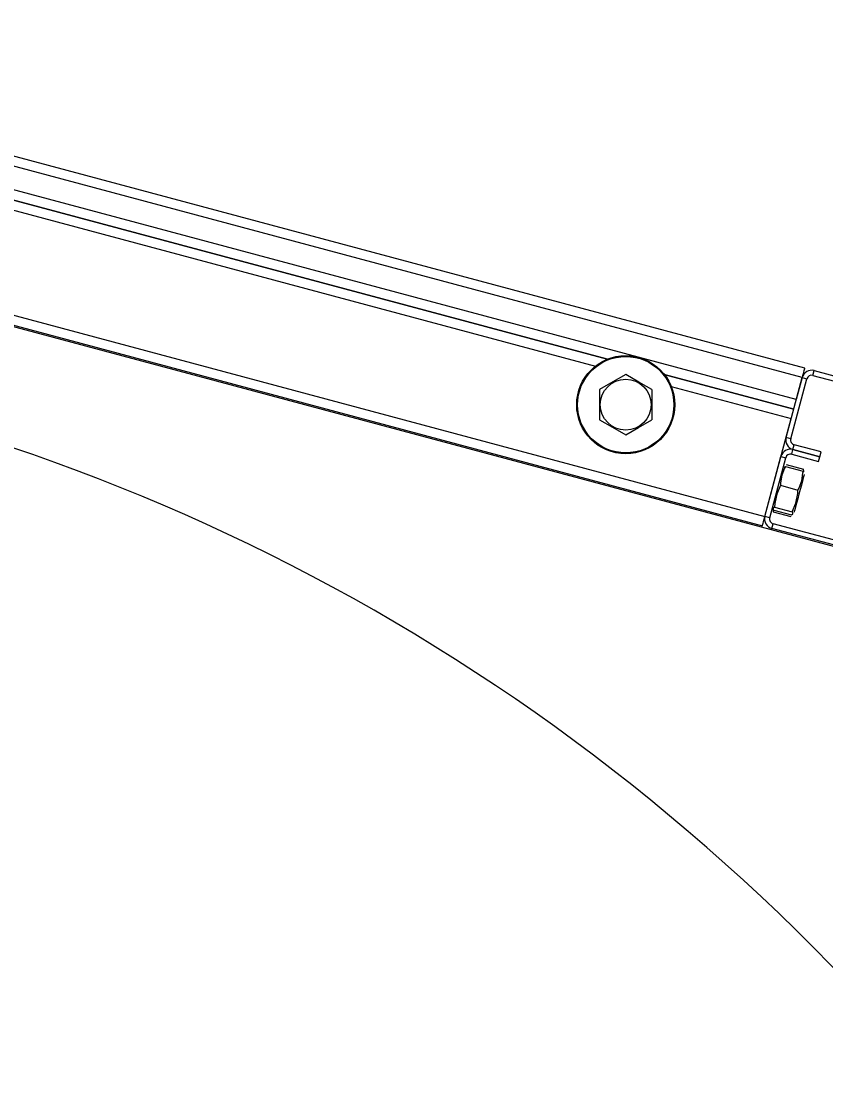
# Model space of a CAD drawing. Extents: x -264205 to -263659, y -1242401 to -1241986.
# Drawn here: x -263794.8875 to -263794.6537, y -1242121.6584 to -1242121.3489 of the extents above; entities that cross this region are included whole.
import ezdxf

# ---------------------------------------------------------------- set-up
doc = ezdxf.new("R2010")
doc.units = 0
doc.layers.add('SITUACIA_DSP_2D', color=7, linetype='Continuous')

msp = doc.modelspace()

# ---------------------------------------------------------------- linework, layer by layer
at = {"layer": 'SITUACIA_DSP_2D'}
for p, q in [((-263794.65979, -1242121.44974), (-263795.03602, -1242121.34893)), ((-263794.66053, -1242121.45249), (-263795.03676, -1242121.35168)), ((-263794.66225, -1242121.45891), (-263795.03848, -1242121.3581)), ((-263794.98508, -1242121.37536), (-263794.71713, -1242121.44716)), ((-263794.71713, -1242121.44716), (-263794.98508, -1242121.37536)), ((-263794.98306, -1242121.37885), (-263794.72062, -1242121.44917)), ((-263794.63137, -1242121.50699), (-263795.06633, -1242121.39045)), ((-263795.04758, -1242121.39206), (-263794.67135, -1242121.49287)), ((-263795.04832, -1242121.39481), (-263794.67209, -1242121.49562)), ((-263794.65981, -1242121.44979), (-263794.65985, -1242121.44995)), ((-263794.65979, -1242121.44974), (-263794.65981, -1242121.44979)), ((-263794.71182, -1242121.45161), (-263794.71557, -1242121.45377)), ((-263794.70797, -1242121.45383), (-263794.71182, -1242121.45161)), ((-263794.70061, -1242121.45159), (-263794.66299, -1242121.46167)), ((-263794.66299, -1242121.46167), (-263794.70061, -1242121.45159)), ((-263794.6652, -1242121.46993), (-263794.66053, -1242121.45249)), ((-263794.66383, -1242121.47029), (-263794.65915, -1242121.45286)), ((-263794.66053, -1242121.45249), (-263794.66225, -1242121.45891)), ((-263794.66039, -1242121.45195), (-263794.66053, -1242121.45249)), ((-263794.66053, -1242121.45249), (-263794.65915, -1242121.45286)), ((-263794.66025, -1242121.45144), (-263794.66039, -1242121.45195)), ((-263794.66012, -1242121.45096), (-263794.66025, -1242121.45144)), ((-263794.66001, -1242121.45054), (-263794.66012, -1242121.45096)), ((-263794.65992, -1242121.4502), (-263794.66001, -1242121.45054)), ((-263794.65985, -1242121.44995), (-263794.65992, -1242121.4502)), ((-263794.65741, -1242121.45185), (-263794.65704, -1242121.45048)), ((-263794.65741, -1242121.45185), (-263794.57115, -1242121.47496)), ((-263794.65704, -1242121.45048), (-263794.57078, -1242121.47359)), ((-263794.71557, -1242121.45377), (-263794.71942, -1242121.456)), ((-263794.71942, -1242121.456), (-263794.71942, -1242121.45979)), ((-263794.70422, -1242121.456), (-263794.70797, -1242121.45383)), ((-263794.70422, -1242121.456), (-263794.70422, -1242121.45979)), ((-263794.6986, -1242121.45508), (-263794.66373, -1242121.46442)), ((-263794.71942, -1242121.45979), (-263794.71942, -1242121.46367)), ((-263794.70422, -1242121.45979), (-263794.70422, -1242121.46367)), ((-263794.71942, -1242121.46367), (-263794.71942, -1242121.46477)), ((-263794.71942, -1242121.46477), (-263794.71568, -1242121.46693)), ((-263794.70808, -1242121.467), (-263794.70422, -1242121.46477)), ((-263794.70422, -1242121.46367), (-263794.70422, -1242121.46477)), ((-263794.67135, -1242121.49287), (-263794.66373, -1242121.46442)), ((-263794.71568, -1242121.46693), (-263794.71182, -1242121.46916)), ((-263794.71182, -1242121.46916), (-263794.70808, -1242121.467)), ((-263794.66383, -1242121.47029), (-263794.6652, -1242121.46993)), ((-263794.66356, -1242121.47479), (-263794.66319, -1242121.47342)), ((-263794.66319, -1242121.47342), (-263794.66282, -1242121.47204)), ((-263794.66319, -1242121.47342), (-263794.65539, -1242121.47551)), ((-263794.65539, -1242121.47551), (-263794.66319, -1242121.47342)), ((-263794.65502, -1242121.47413), (-263794.66282, -1242121.47204)), ((-263794.65539, -1242121.47551), (-263794.65502, -1242121.47413)), ((-263794.67135, -1242121.49287), (-263794.66668, -1242121.47543)), ((-263794.66997, -1242121.49323), (-263794.6653, -1242121.4758)), ((-263794.66668, -1242121.47543), (-263794.6653, -1242121.4758)), ((-263794.66356, -1242121.47479), (-263794.65576, -1242121.47688)), ((-263794.65576, -1242121.47688), (-263794.65539, -1242121.47551)), ((-263794.66563, -1242121.47882), (-263794.66645, -1242121.48085)), ((-263794.66574, -1242121.47858), (-263794.6656, -1242121.47841)), ((-263794.66537, -1242121.47832), (-263794.66563, -1242121.47882)), ((-263794.6656, -1242121.47841), (-263794.66537, -1242121.47832)), ((-263794.66537, -1242121.47832), (-263794.66026, -1242121.47969)), ((-263794.66522, -1242121.47778), (-263794.66012, -1242121.47915)), ((-263794.66061, -1242121.48248), (-263794.66028, -1242121.48025)), ((-263794.66028, -1242121.48025), (-263794.66026, -1242121.47969)), ((-263794.66007, -1242121.47974), (-263794.66012, -1242121.47915)), ((-263794.66011, -1242121.47996), (-263794.66007, -1242121.47974)), ((-263794.65994, -1242121.48074), (-263794.66002, -1242121.48105)), ((-263794.65993, -1242121.48071), (-263794.65994, -1242121.48074)), ((-263794.66684, -1242121.48382), (-263794.66791, -1242121.48635)), ((-263794.66681, -1242121.48307), (-263794.66684, -1242121.48382)), ((-263794.66684, -1242121.48382), (-263794.66174, -1242121.48518)), ((-263794.66645, -1242121.48085), (-263794.66681, -1242121.48307)), ((-263794.66139, -1242121.48453), (-263794.66061, -1242121.48248)), ((-263794.66075, -1242121.48376), (-263794.66109, -1242121.48506)), ((-263794.66044, -1242121.48261), (-263794.66075, -1242121.48376)), ((-263794.66019, -1242121.48169), (-263794.66044, -1242121.48261)), ((-263794.66002, -1242121.48105), (-263794.66019, -1242121.48169)), ((-263794.66791, -1242121.48635), (-263794.66847, -1242121.48912)), ((-263794.66237, -1242121.489), (-263794.66181, -1242121.48623)), ((-263794.66146, -1242121.48643), (-263794.66182, -1242121.48778)), ((-263794.66181, -1242121.48623), (-263794.66174, -1242121.48518)), ((-263794.66174, -1242121.48518), (-263794.66139, -1242121.48453)), ((-263794.66109, -1242121.48506), (-263794.66146, -1242121.48643)), ((-263794.66847, -1242121.48912), (-263794.66854, -1242121.49016)), ((-263794.66344, -1242121.49153), (-263794.66237, -1242121.489)), ((-263794.66216, -1242121.48904), (-263794.66245, -1242121.49011)), ((-263794.66182, -1242121.48778), (-263794.66216, -1242121.48904)), ((-263794.67149, -1242121.4934), (-263794.67135, -1242121.49287)), ((-263794.66997, -1242121.49323), (-263794.67135, -1242121.49287)), ((-263794.66854, -1242121.49016), (-263794.669, -1242121.49042)), ((-263794.669, -1242121.49042), (-263794.66893, -1242121.49083)), ((-263794.66893, -1242121.49078), (-263794.66896, -1242121.49097)), ((-263794.66896, -1242121.49097), (-263794.66892, -1242121.49156)), ((-263794.66893, -1242121.49083), (-263794.66877, -1242121.49101)), ((-263794.66892, -1242121.49156), (-263794.66381, -1242121.49292)), ((-263794.66877, -1242121.49101), (-263794.66367, -1242121.49238)), ((-263794.66854, -1242121.49016), (-263794.66344, -1242121.49153)), ((-263794.66367, -1242121.49238), (-263794.66321, -1242121.49213)), ((-263794.66328, -1242121.49171), (-263794.66344, -1242121.49153)), ((-263794.66321, -1242121.49213), (-263794.66328, -1242121.49171)), ((-263794.66281, -1242121.49147), (-263794.66287, -1242121.49167)), ((-263794.66287, -1242121.49167), (-263794.66287, -1242121.49167)), ((-263794.66267, -1242121.49094), (-263794.66281, -1242121.49147)), ((-263794.66245, -1242121.49011), (-263794.66267, -1242121.49094)), ((-263794.67209, -1242121.49562), (-263794.67207, -1242121.49557)), ((-263794.67207, -1242121.49557), (-263794.67203, -1242121.49541)), ((-263794.67203, -1242121.49541), (-263794.67196, -1242121.49515)), ((-263794.67196, -1242121.49515), (-263794.67187, -1242121.49481)), ((-263794.67187, -1242121.49481), (-263794.67176, -1242121.4944)), ((-263794.67176, -1242121.4944), (-263794.67163, -1242121.49392)), ((-263794.67163, -1242121.49392), (-263794.67149, -1242121.4934)), ((-263794.66933, -1242121.49636), (-263794.66897, -1242121.49498)), ((-263794.58271, -1242121.51809), (-263794.66897, -1242121.49498)), ((-263794.58308, -1242121.51947), (-263794.66933, -1242121.49636))]:
    msp.add_line(p, q, dxfattribs=at)
for radius in [0.01425, 0.01401, 0.00739]:
    msp.add_circle((-263794.71182, -1242121.46038), radius, dxfattribs=at)
for centre, radius, start, end in [((-263795.0819, -1242122.0399), 0.5985, 324.56502, 215.43498), ((-263794.65778, -1242121.45323), 0.00285, 75, 165), ((-263794.65778, -1242121.45323), 0.00143, 75, 165), ((-263794.66245, -1242121.47066), 0.00285, 165, 255), ((-263794.66245, -1242121.47066), 0.00143, 165, 255), ((-263794.66393, -1242121.47617), 0.00285, 75, 165), ((-263794.66393, -1242121.47617), 0.00143, 75, 165), ((-263794.6686, -1242121.4936), 0.00285, 165, 255), ((-263794.6686, -1242121.4936), 0.00143, 165, 255)]:
    msp.add_arc(centre, radius, start, end, dxfattribs=at)

doc.saveas('drawing.dxf')
